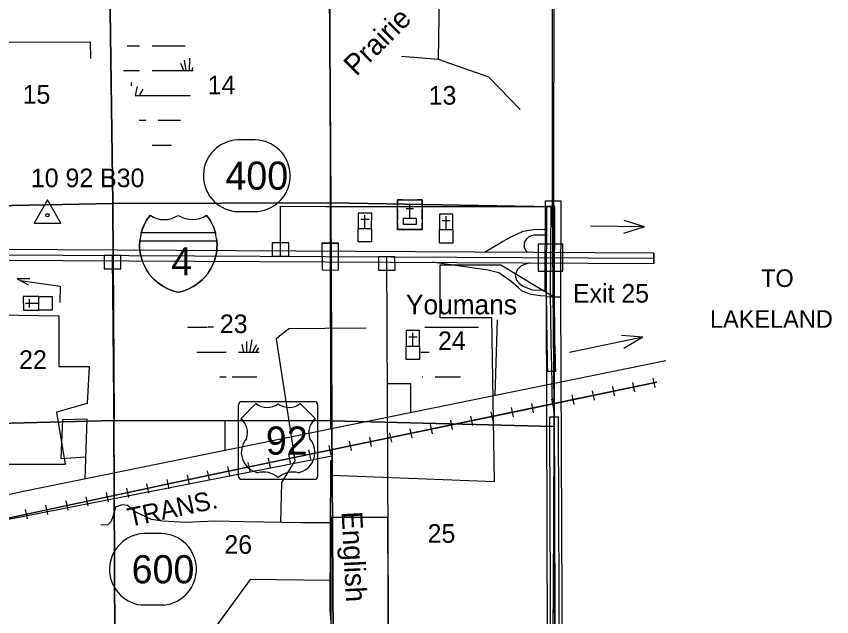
# Model space of a CAD drawing. Extents: x 380424 to 701066, y 1117407 to 1412949.
# Drawn here: x 625205 to 644917, y 1337479 to 1351991 of the extents above; entities that cross this region are included whole.
import ezdxf

# ---------------------------------------------------------------- set-up
doc = ezdxf.new("R2010")
doc.units = 0
for name, color, linetype in [('Bridges   Interstate', 7, 'Continuous'), ('Cities Incorporated Area', 7, 'Continuous'), ('Communities and Subdivisions Names without Post Office', 7, 'Continuous'), ('Connecting Roads', 7, 'Continuous'), ('County Boundary', 7, 'Continuous'), ('Culture', 7, 'Continuous'), ('Culture Text', 7, 'Continuous'), ('Interstate Divided Highway Outline and Fill', 7, 'Continuous'), ('Interstate Highway Center Lines', 7, 'Continuous'), ('Interstate Ramps', 7, 'Continuous'), ('Interstates Related Text', 7, 'Continuous'), ('Local Roads Divided Highway Outline and Fill', 7, 'Continuous'), ('Local Roads Improved', 7, 'Continuous'), ('Local Roads Paved', 7, 'Continuous'), ('Masks for Road Features', 7, 'Continuous'), ('Narrow Canals', 7, 'Continuous'), ('Narrow River Creek and Branch and Slough Text', 7, 'Continuous'), ('Railroads', 7, 'Continuous'), ('Railroads Text', 7, 'Continuous'), ('Roadshields Interstates', 7, 'Continuous'), ('Roadshilelds State Highways', 7, 'Continuous'), ('Roadshilelds US Highways', 7, 'Continuous'), ('Section Lines', 7, 'Continuous'), ('Section Numbers', 7, 'Continuous'), ('Swamps', 7, 'Continuous'), ('Township  and Range lines', 7, 'Continuous'), ('Triangulation Station', 7, 'Continuous'), ('Triangulation Station Text', 7, 'Continuous'), ('US Highways Related Text', 7, 'Continuous'), ('US Routes Highway Center Lines', 7, 'Continuous')]:
    doc.layers.add(name, color=color, linetype=linetype)

msp = doc.modelspace()

# ---------------------------------------------------------------- linework, layer by layer
at = {"layer": 'Bridges   Interstate'}
for p, q in [((632595, 1346511), (632995, 1346509)), ((632597, 1345861), (632997, 1345859))]:
    msp.add_line(p, q, dxfattribs=at)
at = {"layer": 'Cities Incorporated Area'}
for points in [[(622333, 1339316), (632835, 1341367), (632835, 1340899), (636762, 1340743), (636700, 1344704), (635453, 1344704), (635453, 1345983), (636918, 1345983), (638199, 1345207), (638233, 1334136)], [(624769, 1344772), (626231, 1344748), (626231, 1343530), (626970, 1343530), (626917, 1342636), (626179, 1342425), (626390, 1341158), (625018, 1341158)], [(634214, 1334669), (634189, 1339878), (632811, 1339878), (632811, 1336264)]]:
    msp.add_lwpolyline(points, dxfattribs=at)
at = {"layer": 'Connecting Roads'}
msp.add_line((636780, 1342827), (636835, 1344656), dxfattribs=at)
at = {"layer": 'County Boundary'}
msp.add_lwpolyline([(638076, 1395204), (638128, 1365461), (638056, 1361861), (638093, 1355524), (638197, 1352935), (638191, 1347896), (638318, 1306168), (638316, 1267901), (638491, 1231251), (638511, 1226876), (638558, 1198053)], dxfattribs=at)
at = {"layer": 'Culture'}
for p, q in [((634418, 1347558), (634418, 1347408)), ((634538, 1347558), (634418, 1347558)), ((634628, 1347558), (634808, 1347558)), ((635018, 1347558), (634898, 1347558)), ((635018, 1347408), (635018, 1347558)), ((634418, 1347318), (634418, 1347078)), ((634628, 1347348), (634808, 1347348)), ((634718, 1347108), (634718, 1347438)), ((635018, 1347078), (635018, 1347318)), ((633471, 1347236), (633470, 1346861)), ((633796, 1347236), (633471, 1347236)), ((633533, 1347086), (633733, 1347086)), ((633633, 1346861), (633633, 1347186)), ((633795, 1346861), (633796, 1347236)), ((635434, 1347209), (635434, 1346834)), ((635759, 1347209), (635434, 1347209)), ((635596, 1346834), (635597, 1347159)), ((635759, 1346834), (635759, 1347209)), ((634418, 1346988), (634418, 1346838)), ((635018, 1346838), (635018, 1346988)), ((635497, 1347059), (635697, 1347059)), ((633470, 1346861), (633795, 1346861)), ((634418, 1346838), (635018, 1346838)), ((635434, 1346834), (635759, 1346834)), ((625749, 1345215), (625374, 1345215)), ((625374, 1345215), (625375, 1344890)), ((625525, 1344953), (625524, 1345153)), ((625750, 1344890), (625749, 1345215)), ((625750, 1345053), (625425, 1345052)), ((625375, 1344890), (625750, 1344890)), ((634630, 1344393), (634630, 1344018)), ((634955, 1344393), (634630, 1344393)), ((634792, 1344018), (634792, 1344343)), ((634955, 1344018), (634955, 1344393)), ((634692, 1344243), (634892, 1344243)), ((634630, 1344018), (634955, 1344018))]:
    msp.add_line(p, q, dxfattribs=at)
for points in [[(634418, 1347558), (635018, 1347558), (635018, 1346838), (634418, 1346838)], [(634568, 1347108), (634868, 1347108), (634868, 1346958), (634568, 1346958)], [(633470, 1346861), (633795, 1346861), (633795, 1346536), (633470, 1346536)], [(635434, 1346834), (635759, 1346834), (635759, 1346509), (635434, 1346509)], [(625750, 1344890), (625749, 1345215), (626074, 1345216), (626075, 1344891)], [(634630, 1344018), (634955, 1344018), (634954, 1343693), (634629, 1343693)]]:
    msp.add_lwpolyline(points, close=True, dxfattribs=at)
at = {"layer": 'Culture Text'}
for p, q in [((625536, 1345649), (625227, 1345642)), ((625227, 1345642), (625503, 1345503))]:
    msp.add_line(p, q, dxfattribs=at)
msp.add_lwpolyline([(625310, 1345606), (626264, 1345467), (626260, 1345074)], dxfattribs=at)
at = {"layer": 'Interstate Divided Highway Outline and Fill'}
for p, q in [((640619, 1346269), (617675, 1346387)), ((617674, 1346137), (640618, 1346019)), ((640618, 1346019), (640619, 1346269))]:
    msp.add_line(p, q, dxfattribs=at)
at = {"layer": 'Interstate Highway Center Lines'}
msp.add_line((617674, 1346262), (640618, 1346144), dxfattribs=at)
at = {"layer": 'Interstate Ramps'}
for points in [[(636527, 1346291), (636960, 1346544), (637184, 1346668), (637455, 1346798), (637710, 1346838), (638022, 1346846)], [(637562, 1346285), (637519, 1346338), (637494, 1346395), (637487, 1346448), (637491, 1346523), (637519, 1346576), (637552, 1346620), (637595, 1346663), (637645, 1346688), (637721, 1346713), (637806, 1346713), (637921, 1346710), (638022, 1346712)], [(638015, 1345229), (637874, 1345236), (637652, 1345268), (637437, 1345349), (637342, 1345427), (637160, 1345590), (636872, 1345794), (636609, 1345859), (635259, 1346047)], [(637614, 1346035), (637407, 1345962), (637310, 1345864), (637261, 1345730), (637294, 1345614), (637363, 1345537), (637454, 1345469), (637673, 1345380), (638015, 1345370)]]:
    msp.add_lwpolyline(points, dxfattribs=at)
at = {"layer": 'Interstates Related Text'}
for q in [(639086, 1346920), (639884, 1346741), (639897, 1347052)]:
    msp.add_line((640395, 1346904), q, dxfattribs=at)
at = {"layer": 'Local Roads Divided Highway Outline and Fill'}
msp.add_lwpolyline([(638025, 1347397), (638014, 1345303), (638027, 1344138), (638036, 1343724), (638041, 1343569), (638042, 1343548), (638045, 1343410), (638245, 1343410), (638242, 1343553), (638241, 1343576), (638236, 1343730), (638227, 1344142), (638214, 1345304), (638225, 1347397)], close=True, dxfattribs=at)
msp.add_lwpolyline([(638130, 1336015), (638118, 1337655), (638118, 1338451), (638112, 1339626), (638109, 1340479), (638103, 1341719), (638103, 1342096), (638103, 1342101), (638103, 1342294), (638102, 1342308), (638302, 1342308), (638303, 1342299), (638303, 1342101), (638303, 1342096), (638303, 1341720), (638309, 1340480), (638312, 1339626), (638318, 1338451), (638318, 1337655), (638330, 1336016)], dxfattribs=at)
at = {"layer": 'Local Roads Improved'}
msp.add_lwpolyline([(626866, 1340807), (626915, 1342250), (626324, 1342235), (626282, 1341306), (626884, 1341341)], dxfattribs=at)
at = {"layer": 'Local Roads Paved'}
msp.add_line((627576, 1340951), (627530, 1346212), dxfattribs=at)
for points in [[(632432, 1362029), (632767, 1361557), (632804, 1342017)], [(624902, 1351369), (626994, 1351374), (626999, 1350970)], [(631593, 1346191), (631593, 1347403), (632688, 1347392), (638125, 1347397), (638114, 1345304), (638127, 1344140), (638136, 1343727), (638141, 1343572), (638142, 1343550), (638145, 1343405), (638148, 1343213), (638154, 1342803), (638166, 1342721), (638184, 1342548), (638197, 1342429), (638203, 1342297), (638203, 1342101), (638203, 1342096), (638203, 1341720), (638209, 1340480), (638212, 1339626), (638218, 1338451), (638218, 1337655), (638230, 1336015)], [(635442, 1332860), (634223, 1332848), (634217, 1334198), (634159, 1346178)], [(634740, 1342411), (634740, 1343106), (634174, 1343106)], [(630254, 1341497), (630254, 1342220), (629556, 1342212)]]:
    msp.add_lwpolyline(points, dxfattribs=at)
at = {"layer": 'Masks for Road Features'}
msp.add_line((640619, 1346269), (640618, 1346019), dxfattribs=at)
for points in [[(638199, 1345207), (637988, 1345335), (638000, 1347530), (638371, 1347528), (638359, 1345206)], [(631393, 1346517), (631393, 1346192), (631793, 1346190), (631793, 1346515)], [(632595, 1346511), (632597, 1345861), (632997, 1345859), (632995, 1346509)], [(637820, 1346484), (637817, 1345834), (638417, 1345831), (638420, 1346481)], [(627330, 1346213), (627333, 1345888), (627733, 1345886), (627730, 1346211)], [(633959, 1346179), (633961, 1345854), (634361, 1345852), (634359, 1346177)], [(638233, 1334136), (638199, 1345207), (638011, 1345206), (638045, 1334136)], [(638359, 1345206), (638411, 1334139), (638233, 1334136), (638199, 1345207)]]:
    msp.add_lwpolyline(points, close=True, dxfattribs=at)
at = {"layer": 'Narrow Canals'}
for points in [[(635453, 1354034), (635400, 1350956)], [(634514, 1351025), (635400, 1350956), (636619, 1350529), (637384, 1349738)], [(633659, 1344451), (632660, 1344442), (631791, 1344435), (631490, 1344197), (631832, 1341951), (631939, 1341248), (631617, 1340720), (631595, 1339757)], [(632804, 1341264), (632788, 1337639), (632809, 1337359)], [(632797, 1339749), (632092, 1339749), (630720, 1339771), (630023, 1339792), (629649, 1339771), (629300, 1339760), (629031, 1339776), (628730, 1339792), (628472, 1339829), (628097, 1340003), (627897, 1340166), (627765, 1340182), (627607, 1340124), (627538, 1339897), (627491, 1339776), (627417, 1339702), (627252, 1339689)], [(632791, 1338351), (630862, 1338378), (629986, 1337185), (629949, 1336721)]]:
    msp.add_lwpolyline(points, dxfattribs=at)
at = {"layer": 'Railroads'}
for p, q in [((640104, 1343143), (640151, 1342918)), ((640593, 1343244), (640640, 1343019)), ((639125, 1342939), (639172, 1342714)), ((639614, 1343041), (639661, 1342816)), ((638635, 1342838), (638682, 1342612)), ((637656, 1342634), (637703, 1342409)), ((638146, 1342736), (638193, 1342511)), ((636677, 1342431), (636724, 1342206)), ((637167, 1342532), (637213, 1342307)), ((635698, 1342227), (635745, 1342002)), ((636188, 1342329), (636234, 1342104)), ((634719, 1342024), (634766, 1341799)), ((635208, 1342126), (635255, 1341900)), ((633740, 1341820), (633787, 1341595)), ((634229, 1341922), (634276, 1341697)), ((632761, 1341617), (632808, 1341392)), ((633250, 1341719), (633297, 1341494)), ((631782, 1341414), (631828, 1341188)), ((632271, 1341515), (632318, 1341290)), ((630803, 1341210), (630849, 1340985)), ((631292, 1341312), (631339, 1341087)), ((629823, 1341006), (629871, 1340781)), ((630313, 1341109), (630360, 1340883)), ((628845, 1340797), (628893, 1340572)), ((629334, 1340902), (629382, 1340677)), ((627867, 1340589), (627915, 1340364)), ((628356, 1340693), (628404, 1340468)), ((626889, 1340380), (626937, 1340155)), ((627378, 1340484), (627426, 1340259)), ((626400, 1340276), (626448, 1340051)), ((625422, 1340067), (625470, 1339842)), ((625911, 1340171), (625959, 1339946))]:
    msp.add_line(p, q, dxfattribs=at)
for points in [[(640692, 1343147), (629949, 1340915), (624435, 1339739), (621153, 1339111), (616727, 1338272), (613080, 1337623), (605941, 1336346), (600697, 1334953), (594945, 1333301), (589943, 1331903), (586640, 1330964), (583237, 1330046), (578451, 1329154), (572789, 1328162), (569270, 1327471)], [(637680, 1342522), (640692, 1343147)], [(631805, 1341301), (637680, 1342522)], [(625935, 1340059), (629949, 1340915), (631805, 1341301)], [(620048, 1338901), (621153, 1339111), (624435, 1339739), (625935, 1340059)]]:
    msp.add_lwpolyline(points, dxfattribs=at)
at = {"layer": 'Roadshields Interstates'}
for p, q in [((630980, 1349004), (630555, 1349004)), ((630488, 1347276), (631040, 1347276)), ((628226, 1346760), (628228, 1346765)), ((630017, 1346760), (628226, 1346760)), ((630053, 1346560), (628190, 1346560)), ((630047, 1346610), (630053, 1346560))]:
    msp.add_line(p, q, dxfattribs=at)
for points in [[(628438, 1347180), (628406, 1347139), (628386, 1347110), (628348, 1347050), (628319, 1346999), (628296, 1346952), (628266, 1346884), (628238, 1346804), (628219, 1346733), (628214, 1346710)], [(628228, 1346765), (628226, 1346760), (628238, 1346804), (628266, 1346884), (628296, 1346952), (628319, 1346999), (628348, 1347050), (628386, 1347110), (628406, 1347139), (628438, 1347180)], [(630030, 1346710), (630025, 1346733), (630005, 1346804), (629977, 1346884), (629948, 1346952), (629924, 1346999), (629896, 1347050), (629858, 1347110), (629837, 1347139), (629806, 1347180)], [(629806, 1347180), (629837, 1347139), (629858, 1347110), (629896, 1347050), (629924, 1346999), (629948, 1346952), (629977, 1346884), (630005, 1346804), (630017, 1346760)], [(628214, 1346710), (628204, 1346665), (628204, 1346660)], [(630040, 1346660), (630039, 1346664), (630030, 1346710)], [(628196, 1346610), (628194, 1346592), (628189, 1346548), (628186, 1346471), (628187, 1346406), (628192, 1346339), (628200, 1346277), (628215, 1346201), (628237, 1346118), (628259, 1346055), (628286, 1345989), (628317, 1345924), (628342, 1345879), (628384, 1345812), (628420, 1345761), (628481, 1345687), (628544, 1345622), (628602, 1345571), (628695, 1345500), (628764, 1345457), (628849, 1345413), (628923, 1345381), (629012, 1345350), (629071, 1345334), (629122, 1345323)], [(628190, 1346560), (628191, 1346561), (628189, 1346548), (628186, 1346471), (628187, 1346406), (628192, 1346339), (628200, 1346277), (628215, 1346201), (628237, 1346118), (628259, 1346055), (628286, 1345989), (628317, 1345924), (628342, 1345879), (628384, 1345812), (628420, 1345761), (628481, 1345687), (628544, 1345622), (628602, 1345571), (628695, 1345500), (628764, 1345457), (628849, 1345413), (628923, 1345381), (629012, 1345350), (629071, 1345334), (629122, 1345323)], [(629122, 1345323), (629071, 1345334), (629012, 1345350), (628923, 1345381), (628849, 1345413), (628764, 1345457), (628695, 1345500), (628602, 1345571), (628544, 1345622), (628481, 1345687), (628420, 1345761), (628384, 1345812), (628342, 1345879), (628317, 1345924), (628286, 1345989), (628259, 1346055), (628237, 1346118), (628215, 1346201), (628200, 1346277), (628192, 1346339), (628187, 1346406), (628186, 1346471), (628189, 1346548), (628190, 1346560)], [(628204, 1346660), (628196, 1346610)], [(629122, 1345323), (629172, 1345334), (629232, 1345350), (629321, 1345381), (629395, 1345413), (629479, 1345457), (629549, 1345500), (629642, 1345571), (629700, 1345622), (629762, 1345687), (629824, 1345761), (629860, 1345812), (629902, 1345879), (629926, 1345924), (629958, 1345989), (629985, 1346055), (630006, 1346118), (630028, 1346201), (630043, 1346277), (630051, 1346339), (630056, 1346406), (630058, 1346471), (630054, 1346548), (630050, 1346592), (630047, 1346610)], [(629122, 1345323), (629172, 1345334), (629232, 1345350), (629321, 1345381), (629395, 1345413), (629479, 1345457), (629549, 1345500), (629642, 1345571), (629700, 1345622), (629762, 1345687), (629824, 1345761), (629860, 1345812), (629902, 1345879), (629926, 1345924), (629958, 1345989), (629985, 1346055), (630006, 1346118), (630028, 1346201), (630043, 1346277), (630051, 1346339), (630056, 1346406), (630058, 1346471), (630054, 1346548), (630050, 1346592), (630047, 1346610)], [(630053, 1346560), (630054, 1346548), (630058, 1346471), (630056, 1346406), (630051, 1346339), (630043, 1346277), (630028, 1346201), (630006, 1346118), (629985, 1346055), (629958, 1345989), (629926, 1345924), (629902, 1345879), (629860, 1345812), (629824, 1345761), (629762, 1345687), (629700, 1345622), (629642, 1345571), (629549, 1345500), (629479, 1345457), (629395, 1345413), (629321, 1345381), (629232, 1345350), (629172, 1345334), (629122, 1345323)], [(630047, 1346610), (630040, 1346660)]]:
    msp.add_lwpolyline(points, dxfattribs=at)
for centre, radius, start, end in [((630594, 1348137), 867, 92.5582, 262.975), ((630960, 1348138), 866, 275.3154, 88.7027), ((629331, 1346468), 1143, 141.4155, 165.1746), ((628781, 1347696), 619, 236.3685, 303.409), ((628781, 1347696), 619, 236.3685, 303.409), ((628781, 1347696), 619, 236.3685, 303.409), ((629463, 1347701), 623, 236.8281, 303.3923), ((629463, 1347701), 623, 236.8281, 303.3923), ((629463, 1347701), 623, 236.8281, 303.3923)]:
    msp.add_arc(centre, radius, start, end, dxfattribs=at)
at = {"layer": 'Roadshilelds State Highways'}
for p, q in [((628713, 1339490), (628288, 1339490)), ((628221, 1337762), (628773, 1337762))]:
    msp.add_line(p, q, dxfattribs=at)
for centre, radius, start, end in [((628327, 1338623), 867, 92.5582, 262.975), ((628693, 1338624), 866, 275.3154, 88.7027)]:
    msp.add_arc(centre, radius, start, end, dxfattribs=at)
at = {"layer": 'Roadshilelds US Highways'}
for p, q in [((630579, 1340870), (630579, 1342604)), ((630999, 1342629), (630629, 1342263)), ((630654, 1342679), (632415, 1342679)), ((630999, 1342629), (630999, 1342629)), ((631535, 1342627), (631535, 1342627)), ((632440, 1342263), (632071, 1342629)), ((632490, 1342604), (632490, 1340870)), ((632415, 1340795), (630654, 1340795))]:
    msp.add_line(p, q, dxfattribs=at)
for centre, radius, start, end in [((630654, 1342604), 75, 89.9995, 179.9995), ((631268, 1342965), 430, 231.291, 308.362), ((631802, 1342965), 430, 231.6369, 308.7079), ((632415, 1342604), 75, 359.9995, 89.9995), ((630388, 1341933), 409, 338.3051, 53.8194), ((632682, 1341933), 409, 126.1796, 201.6939), ((631145, 1341451), 501, 138.7826, 258.2373), ((631925, 1341451), 501, 281.7617, 41.2164), ((631175, 1340418), 558, 49.9096, 103.776), ((631894, 1340418), 558, 76.2229, 130.0893), ((630654, 1340870), 75, 179.9995, 269.9995), ((632415, 1340870), 75, 269.9995, 359.9995)]:
    msp.add_arc(centre, radius, start, end, dxfattribs=at)
at = {"layer": 'Section Lines'}
for points in [[(627468, 1352710), (627536, 1347466), (622257, 1347363), (622257, 1347378), (622232, 1352673)], [(632776, 1352719), (632810, 1347485), (627536, 1347466), (627468, 1352710), (632766, 1352719)], [(638162, 1352765), (638163, 1347420), (638163, 1347411), (638163, 1347389), (632810, 1347485), (632776, 1352719), (638162, 1352765)], [(632810, 1347485), (632829, 1342217), (632829, 1342211), (632822, 1342211), (627566, 1342224), (627567, 1342232), (627536, 1347456), (627536, 1347466)], [(638163, 1347389), (638199, 1342485), (638198, 1342075), (638198, 1342073), (638198, 1342073), (632829, 1342211), (632829, 1342217), (632810, 1347485)], [(627536, 1347466), (627536, 1347456), (627567, 1342232), (627566, 1342224), (622282, 1342082), (622272, 1342081), (622257, 1347363)], [(627566, 1342224), (627590, 1336901), (622275, 1336815), (622267, 1336815), (622272, 1342081), (622282, 1342082)], [(632829, 1342211), (632865, 1336953), (627590, 1336901), (627566, 1342224), (632822, 1342211)], [(638198, 1342073), (638188, 1339656), (638178, 1336865), (632865, 1336953), (632829, 1342211), (638198, 1342073)]]:
    msp.add_lwpolyline(points, close=True, dxfattribs=at)
at = {"layer": 'Swamps'}
for p, q in [((627886, 1351279), (628186, 1351279)), ((628486, 1351279), (629086, 1351279)), ((629252, 1350680), (629186, 1350852)), ((629314, 1350679), (629275, 1350932)), ((629392, 1350679), (629398, 1350982)), ((628486, 1350679), (629086, 1350679)), ((628130, 1350293), (628076, 1350078)), ((628263, 1350232), (628173, 1350079)), ((628636, 1349479), (629086, 1349479)), ((629975, 1344474), (629839, 1344474)), ((635932, 1344474), (636382, 1344474)), ((630766, 1344132), (630766, 1343874)), ((630899, 1344168), (630840, 1343874)), ((630657, 1344060), (630695, 1343874)), ((631008, 1344048), (630914, 1343873)), ((629975, 1343874), (630275, 1343874)), ((635332, 1343274), (635932, 1343274))]:
    msp.add_line(p, q, dxfattribs=at)
for points in [[(629086, 1351279), (629285, 1351279)], [(627799, 1350679), (628186, 1350679)], [(629086, 1350679), (629480, 1350679)], [(629459, 1350678), (629475, 1350756)], [(627985, 1350390), (627985, 1350310)], [(628076, 1350079), (629086, 1350079)], [(629086, 1350079), (629412, 1350079)], [(628174, 1349479), (628336, 1349479)], [(629086, 1349479), (629172, 1349479)], [(628185, 1348879), (628186, 1348879)], [(628486, 1348879), (628958, 1348879)], [(629352, 1344474), (629815, 1344474)], [(635084, 1344474), (635932, 1344474)], [(631060, 1343974), (630993, 1343874)], [(629571, 1343874), (629975, 1343874)], [(630575, 1343874), (631074, 1343874)], [(634983, 1343874), (635182, 1343874)], [(630127, 1343274), (630275, 1343274)], [(630425, 1343274), (631021, 1343274)], [(635013, 1343274), (635032, 1343274)], [(635932, 1343274), (635945, 1343274)]]:
    msp.add_lwpolyline(points, dxfattribs=at)
at = {"layer": 'Township  and Range lines'}
for p, q in [((638162, 1352765), (638163, 1347420)), ((638163, 1347420), (638163, 1347411)), ((638163, 1347411), (638163, 1347389)), ((638163, 1347389), (638199, 1342485)), ((638199, 1342485), (638198, 1342075)), ((638198, 1342073), (638188, 1339656)), ((638198, 1342075), (638198, 1342073)), ((638188, 1339656), (638178, 1336865))]:
    msp.add_line(p, q, dxfattribs=at)
at = {"layer": 'Triangulation Station'}
msp.add_lwpolyline([(625958, 1347557), (625633, 1346994), (626283, 1346994)], close=True, dxfattribs=at)
msp.add_circle((625958, 1347181), 40, dxfattribs=at)
at = {"layer": 'US Highways Related Text'}
for q in [(638582, 1343862), (639837, 1344272), (639892, 1343965)]:
    msp.add_line((640355, 1344237), q, dxfattribs=at)
at = {"layer": 'US Routes Highway Center Lines'}
msp.add_lwpolyline([(640903, 1343667), (625376, 1340503), (621563, 1339691)], dxfattribs=at)

# ---------------------------------------------------------------- texts
at = {"layer": 'Communities and Subdivisions Names without Post Office'}
msp.add_text('Youmans', height=475, rotation=0.0005, dxfattribs=at).set_placement((634624, 1344787))
at = {"layer": 'Interstates Related Text'}
msp.add_text('Exit 25', height=450, dxfattribs=at).set_placement((638662, 1345071))
at = {"layer": 'Narrow River Creek and Branch and Slough Text'}
for s, rotation, p in [('Prairie', 44.9995, (633423, 1350526)), ('English', 272.8216, (633068, 1340014))]:
    msp.add_text(s, height=500, rotation=rotation, dxfattribs=at).set_placement(p)
at = {"layer": 'Railroads Text'}
msp.add_text('TRANS.', height=450, rotation=12.0465, dxfattribs=at).set_placement((627945, 1339649))
at = {"layer": 'Roadshields Interstates'}
for s, p in [('400', (630260, 1347800)), ('4', (628952, 1345727))]:
    msp.add_text(s, height=680, rotation=359.9995, dxfattribs=at).set_placement(p)
at = {"layer": 'Roadshilelds State Highways'}
msp.add_text('600', height=680, rotation=359.9995, dxfattribs=at).set_placement((627993, 1338286))
at = {"layer": 'Roadshilelds US Highways'}
msp.add_text('92', height=680, rotation=359.9995, dxfattribs=at).set_placement((631238, 1341396))
at = {"layer": 'Section Numbers'}
for s, p in [('14', (629832, 1350106)), ('15', (625358, 1349879)), ('13', (635174, 1349856)), ('23', (630127, 1344334)), ('24', (635400, 1343924)), ('22', (625273, 1343469)), ('25', (635149, 1339266)), ('26', (630235, 1339000))]:
    msp.add_text(s, height=450, dxfattribs=at).set_placement(p)
at = {"layer": 'Triangulation Station Text'}
msp.add_text('10 92 B30', height=450, rotation=0.0005, dxfattribs=at).set_placement((625558, 1347861))
at = {"layer": 'US Highways Related Text'}
for s, p in [('TO', (643209, 1345449)), ('LAKELAND', (641974, 1344462))]:
    msp.add_text(s, height=425, rotation=0.0005, dxfattribs=at).set_placement(p)

doc.saveas('drawing.dxf')
